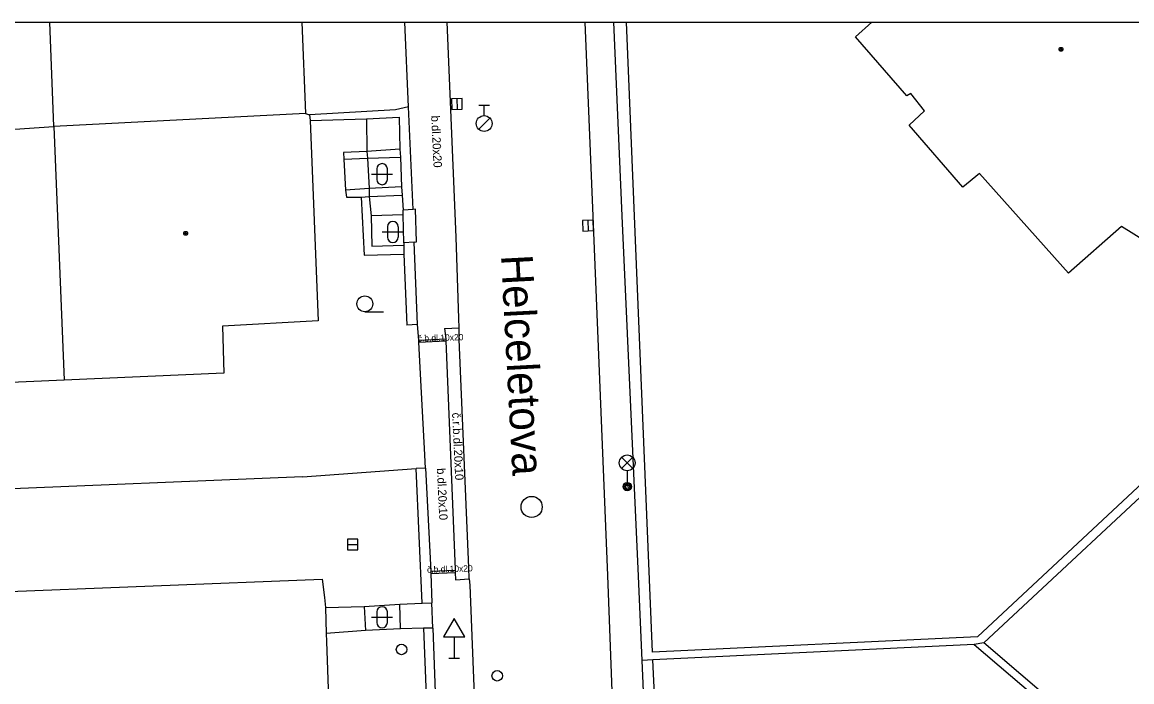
# Model space of a CAD drawing. Extents: x -600309 to -598967, y -1161267 to -1160292.
# Drawn here: x -599727.7 to -599675.2, y -1160323.6 to -1160292.3 of the extents above; entities that cross this region are included whole.
import ezdxf

# ---------------------------------------------------------------- set-up
doc = ezdxf.new("R2010")
doc.units = 0
for name, color, linetype in [('Level 10', 7, 'Continuous'), ('Level 11', 7, 'Continuous'), ('Level 27', 7, 'Continuous'), ('Level 28', 7, 'Continuous'), ('Level 31', 7, 'Continuous'), ('Level 33', 7, 'Continuous'), ('Level 34', 7, 'Continuous'), ('Level 36', 7, 'Continuous'), ('Level 39', 7, 'Continuous'), ('Level 40', 7, 'Continuous'), ('Level 5', 7, 'Continuous'), ('Level 50', 7, 'Continuous'), ('Level 51', 7, 'Continuous'), ('Level 7', 7, 'Continuous'), ('Level 8', 7, 'Continuous'), ('Vrstva 63', 7, 'Continuous')]:
    doc.layers.add(name, color=color, linetype=linetype)

msp = doc.modelspace()

# ---------------------------------------------------------------- linework, layer by layer
at = {"layer": 'Level 10'}
msp.add_line((-599707.17, -1160302.53), (-599707.5975, -1160292.3474), dxfattribs=at)
for points in [[(-599701.0705, -1160292.3474), (-599700.69, -1160301.53), (-599700, -1160318.56), (-599699.39, -1160334.56)], [(-599706.55, -1160318.72), (-599706.56, -1160318.18), (-599707.02, -1160307.38), (-599707.03, -1160306.83), (-599707.04, -1160306.38), (-599707.17, -1160302.53)], [(-599706.55, -1160318.72), (-599706.52, -1160319.01), (-599705.87, -1160335.46)]]:
    msp.add_lwpolyline(points, dxfattribs=at)
at = {"layer": 'Level 11'}
for points in [[(-599711.42, -1160296.92), (-599711.39, -1160298.4699)], [(-599711.39, -1160298.4699), (-599712.51, -1160298.52), (-599712.49, -1160298.83)], [(-599709.83, -1160298.37), (-599711.39, -1160298.4699)], [(-599711.39, -1160298.4699), (-599711.37, -1160298.79)], [(-599712.49, -1160298.83), (-599711.37, -1160298.79)], [(-599712.49, -1160298.83), (-599712.4, -1160300.3)], [(-599711.37, -1160298.79), (-599709.8, -1160298.74)], [(-599711.37, -1160298.79), (-599711.29, -1160300.2199)], [(-599711.29, -1160300.2199), (-599712.4, -1160300.3)], [(-599709.76, -1160300.15), (-599711.29, -1160300.2199)], [(-599711.29, -1160300.2199), (-599711.28, -1160300.6)], [(-599712.4, -1160300.3), (-599712.36, -1160300.64), (-599711.6599, -1160300.64)], [(-599711.6599, -1160300.64), (-599711.28, -1160300.6)], [(-599711.6599, -1160300.64), (-599711.52, -1160303.39)], [(-599711.28, -1160300.6), (-599709.73, -1160300.54)], [(-599711.28, -1160300.6), (-599711.19, -1160301.52)], [(-599709.09, -1160301.2), (-599709.2, -1160301.22)], [(-599709.05, -1160302.76), (-599709.09, -1160301.2)], [(-599709.68, -1160301.47), (-599711.19, -1160301.52)], [(-599711.19, -1160301.52), (-599711.1599, -1160302.96), (-599709.65, -1160302.9099)], [(-599709.15, -1160302.77), (-599709.05, -1160302.76)], [(-599711.52, -1160303.39), (-599709.64, -1160303.34)], [(-599708.93, -1160307.46), (-599708.93, -1160307.41), (-599708.99, -1160306.67)], [(-599707.71, -1160306.86), (-599707.03, -1160306.83)], [(-599707.71, -1160306.86), (-599707.66, -1160307.35), (-599707.66, -1160307.4), (-599707.66, -1160307.44), (-599707.21, -1160318.27), (-599707.21, -1160318.31), (-599707.21, -1160318.36), (-599707.21, -1160318.41), (-599707.19, -1160318.76), (-599706.55, -1160318.72)], [(-599708.93, -1160307.41), (-599707.66, -1160307.35)], [(-599708.93, -1160307.51), (-599707.66, -1160307.44)], [(-599708.66, -1160312.54), (-599708.82, -1160309.6), (-599708.93, -1160307.51), (-599708.93, -1160307.46)], [(-599714.44, -1160313.89), (-599709.06, -1160313.49)], [(-599708.36, -1160318.36), (-599707.21, -1160318.31)], [(-599708.36, -1160318.46), (-599707.21, -1160318.41)], [(-599711.52, -1160320.02), (-599711.46, -1160321.17)], [(-599709.8, -1160321.08), (-599709.84, -1160319.92)]]:
    msp.add_lwpolyline(points, dxfattribs=at)
at = {"layer": 'Level 27'}
for p, q in [((-599707.1359, -1160295.97), (-599707.1241, -1160296.4698)), ((-599700.9301, -1160301.7302), (-599700.9099, -1160302.2298)), ((-599712.32, -1160317.09), (-599711.82, -1160317.09))]:
    msp.add_line(p, q, dxfattribs=at)
for points in [[(-599707.3858, -1160295.9759), (-599707.374, -1160296.4757), (-599706.8742, -1160296.4639), (-599706.886, -1160295.9641)], [(-599701.1799, -1160301.7403), (-599701.1597, -1160302.2399), (-599700.6601, -1160302.2197), (-599700.6803, -1160301.7201)], [(-599712.32, -1160317.34), (-599711.82, -1160317.34), (-599711.82, -1160316.84), (-599712.32, -1160316.84)]]:
    msp.add_lwpolyline(points, close=True, dxfattribs=at)
msp.add_circle((-599703.59, -1160315.31), 0.5, dxfattribs=at)
at = {"layer": 'Level 28'}
for p, q in [((-599706.09, -1160296.275), (-599705.59, -1160296.275)), ((-599705.84, -1160296.775), (-599705.84, -1160296.275)), ((-599706.098, -1160297.422), (-599705.568, -1160296.892))]:
    msp.add_line(p, q, dxfattribs=at)
for centre, radius in [((-599705.84, -1160297.15), 0.375), ((-599705.22, -1160323.31), 0.25)]:
    msp.add_circle(centre, radius, dxfattribs=at)
at = {"layer": 'Level 31'}
msp.add_circle((-599709.75, -1160322.06), 0.25, dxfattribs=at)
at = {"layer": 'Level 33'}
for p, q in [((-599699.325, -1160313.49), (-599698.795, -1160312.96)), ((-599699.325, -1160312.96), (-599698.795, -1160313.49)), ((-599699.06, -1160313.6), (-599699.06, -1160314.35))]:
    msp.add_line(p, q, dxfattribs=at)
for centre, radius in [((-599699.06, -1160313.225), 0.375), ((-599699.06, -1160314.35), 0.2), ((-599699.06, -1160314.35), 0.1445), ((-599699.06, -1160314.35), 0.0876)]:
    msp.add_circle(centre, radius, dxfattribs=at)
at = {"layer": 'Level 34'}
for p, q in [((-599707.26, -1160321.462), (-599707.26, -1160322.48)), ((-599707.51, -1160322.48), (-599707.01, -1160322.48))]:
    msp.add_line(p, q, dxfattribs=at)
msp.add_lwpolyline([(-599707.76, -1160321.462), (-599706.76, -1160321.462), (-599707.26, -1160320.596)], close=True, dxfattribs=at)
at = {"layer": 'Level 36'}
for p, q in [((-599711.176, -1160299.546), (-599710.176, -1160299.546)), ((-599710.926, -1160299.296), (-599710.926, -1160299.796)), ((-599710.426, -1160299.296), (-599710.426, -1160299.796)), ((-599710.6659, -1160302.286), (-599709.6659, -1160302.286)), ((-599710.4159, -1160302.036), (-599710.4159, -1160302.536)), ((-599709.9159, -1160302.036), (-599709.9159, -1160302.536)), ((-599711.49, -1160306.065), (-599710.615, -1160306.065)), ((-599711.176, -1160320.536), (-599710.176, -1160320.536)), ((-599710.926, -1160320.286), (-599710.926, -1160320.786)), ((-599710.426, -1160320.286), (-599710.426, -1160320.786))]:
    msp.add_line(p, q, dxfattribs=at)
msp.add_circle((-599711.4901, -1160305.6899), 0.375, dxfattribs=at)
for centre, start, end in [((-599710.6757, -1160299.2963), 0, 180), ((-599710.6757, -1160299.7963), 180, 0), ((-599710.1656, -1160302.0363), 0, 180), ((-599710.1656, -1160302.5363), 180, 0), ((-599710.6757, -1160320.2863), 0, 180), ((-599710.6757, -1160320.7863), 180, 0)]:
    msp.add_arc(centre, 0.25, start, end, dxfattribs=at)
at = {"layer": 'Level 39'}
for centre, radius in [((-599678.51, -1160293.63), 0.09), ((-599678.51, -1160293.63), 0.0398), ((-599719.98, -1160302.35), 0.09), ((-599719.98, -1160302.35), 0.0398)]:
    msp.add_circle(centre, radius, dxfattribs=at)
at = {"layer": 'Level 5'}
for p, q in [((-599726.2199, -1160297.29), (-599726.4216, -1160292.3474)), ((-599714.4786, -1160292.3474), (-599714.3, -1160296.67)), ((-599688.25, -1160293.04), (-599687.4699, -1160292.3474))]:
    msp.add_line(p, q, dxfattribs=at)
for points in [[(-599685.81, -1160295.83), (-599688.25, -1160293.04)], [(-599685.63, -1160295.73), (-599685.81, -1160295.83)], [(-599684.9699, -1160296.54), (-599685.63, -1160295.73)], [(-599685.7, -1160297.23), (-599684.9699, -1160296.54)], [(-599714.3, -1160296.67), (-599726.2199, -1160297.29)], [(-599714.3, -1160296.67), (-599714.11, -1160296.73)], [(-599714.11, -1160296.73), (-599714.08, -1160297.01)], [(-599714.08, -1160297.01), (-599713.71, -1160306.49)], [(-599728.77, -1160297.46), (-599726.2199, -1160297.29)], [(-599726.2199, -1160297.29), (-599725.74, -1160309.31)], [(-599683.1599, -1160300.17), (-599685.7, -1160297.23)], [(-599682.37, -1160299.51), (-599683.1599, -1160300.17)], [(-599678.1599, -1160304.23), (-599682.37, -1160299.51)], [(-599675.65, -1160302.03), (-599678.1599, -1160304.23)], [(-599674.4699, -1160302.75), (-599675.65, -1160302.03)], [(-599713.71, -1160306.49), (-599718.24, -1160306.74)], [(-599718.24, -1160306.74), (-599718.17, -1160308.98)], [(-599718.17, -1160308.98), (-599725.74, -1160309.31)], [(-599725.74, -1160309.31), (-599731.15, -1160309.54)], [(-599729.55, -1160319.37), (-599713.51, -1160318.74)], [(-599713.51, -1160318.74), (-599713.4, -1160319.6)], [(-599713.4, -1160319.6), (-599713.35, -1160320.07)], [(-599713.35, -1160320.07), (-599713.32, -1160321.3)], [(-599713.32, -1160321.3), (-599713.31, -1160321.69)], [(-599713.31, -1160321.69), (-599712.98, -1160331.09)]]:
    msp.add_lwpolyline(points, dxfattribs=at)
at = {"layer": 'Level 51'}
for points in [[(-599672.5, -1160312.1599), (-599682.46, -1160321.46)], [(-599672.2, -1160312.4699), (-599682.1599, -1160321.75)], [(-599682.1599, -1160321.75), (-599682.62, -1160321.82)], [(-599682.62, -1160321.82), (-599660.79, -1160340.46)], [(-599660.58, -1160340.2199), (-599682.1599, -1160321.75)]]:
    msp.add_lwpolyline(points, dxfattribs=at)
at = {"layer": 'Level 7'}
msp.add_line((-599709.42, -1160296.36), (-599709.5978, -1160292.3474), dxfattribs=at)
for points in [[(-599697.85, -1160334.29), (-599698.35, -1160322.58), (-599698.52, -1160318.59), (-599699.3, -1160301.52), (-599699.6908, -1160292.3474)], [(-599682.46, -1160321.46), (-599697.86, -1160322.19), (-599699.0938, -1160292.3474)], [(-599710.04, -1160296.5), (-599714.11, -1160296.73)], [(-599709.42, -1160296.36), (-599710.04, -1160296.5)], [(-599709.2, -1160301.22), (-599709.42, -1160296.36)], [(-599714.08, -1160297.01), (-599711.42, -1160296.92)], [(-599711.42, -1160296.92), (-599709.87, -1160296.84)], [(-599709.87, -1160296.84), (-599709.83, -1160298.37)], [(-599709.83, -1160298.37), (-599709.8, -1160298.74)], [(-599709.8, -1160298.74), (-599709.76, -1160300.15)], [(-599709.76, -1160300.15), (-599709.73, -1160300.54)], [(-599709.73, -1160300.54), (-599709.68, -1160301.25)], [(-599709.2, -1160301.22), (-599709.68, -1160301.25)], [(-599709.15, -1160302.77), (-599709.65, -1160302.8)], [(-599709.65, -1160302.8), (-599709.65, -1160302.91), (-599709.64, -1160303.34)], [(-599708.99, -1160306.67), (-599709.15, -1160302.77)], [(-599709.64, -1160303.34), (-599709.5, -1160306.7)], [(-599708.99, -1160306.67), (-599709.5, -1160306.7)], [(-599708.61, -1160313.47), (-599708.66, -1160312.54)], [(-599714.44, -1160313.89), (-599729.73, -1160314.52)], [(-599708.61, -1160313.47), (-599709.06, -1160313.49)], [(-599708.77, -1160319.87), (-599709.06, -1160313.49)], [(-599708.61, -1160313.47), (-599708.36, -1160318.36), (-599708.36, -1160318.41), (-599708.36, -1160318.46), (-599708.31, -1160319.85)], [(-599713.35, -1160320.07), (-599711.52, -1160320.02)], [(-599711.52, -1160320.02), (-599709.84, -1160319.92)], [(-599709.84, -1160319.92), (-599708.77, -1160319.87), (-599708.31, -1160319.85)], [(-599708.72, -1160321.06), (-599708.04, -1160338.2), (-599711.18, -1160340.3), (-599717.07, -1160337.58), (-599721.74, -1160335.59)], [(-599711.46, -1160321.17), (-599713.32, -1160321.3)], [(-599709.8, -1160321.08), (-599711.46, -1160321.17)], [(-599708.27, -1160321.05), (-599708.72, -1160321.06), (-599709.8, -1160321.08)], [(-599708.27, -1160321.05), (-599707.75, -1160335.33)], [(-599682.62, -1160321.82), (-599697.84, -1160322.56)], [(-599697.84, -1160322.56), (-599698.35, -1160322.58)], [(-599696.98, -1160340.64), (-599697.84, -1160322.56)]]:
    msp.add_lwpolyline(points, dxfattribs=at)
at = {"layer": 'Level 8'}
for points in [[(-599709.65, -1160302.8), (-599709.68, -1160301.47), (-599709.68, -1160301.25)], [(-599708.27, -1160321.05), (-599708.31, -1160319.85)]]:
    msp.add_lwpolyline(points, dxfattribs=at)
at = {"layer": 'Vrstva 63'}
msp.add_lwpolyline([(-600308.541, -1160292.3474), (-598967.1085, -1160292.3474), (-598967.1085, -1161267.0314), (-600308.541, -1161267.0314)], close=True, dxfattribs=at)

# ---------------------------------------------------------------- texts
at = {"layer": 'Level 40'}
for s, height, rotation, p in [('b.dl.20x20', 0.4, 272.75584, (-599708.35, -1160296.78)), ('č.b.dl.10x20', 0.3, 1.78493, (-599708.98, -1160307.48)), ('č.r.b.dl.20x10 ', 0.400002, 272.75584, (-599707.36, -1160310.85)), ('b.dl.20x10', 0.4, 272.75584, (-599708.08, -1160313.48)), ('č.b.dl.10x20', 0.3, 1.78493, (-599708.54, -1160318.43))]:
    msp.add_text(s, height=height, rotation=rotation, dxfattribs=at).set_placement(p)
at = {"layer": 'Level 50'}
msp.add_text('Helceletova', height=1.5, rotation=273.02137, dxfattribs=at).set_placement((-599705.0433, -1160303.3879))

doc.saveas('drawing.dxf')
